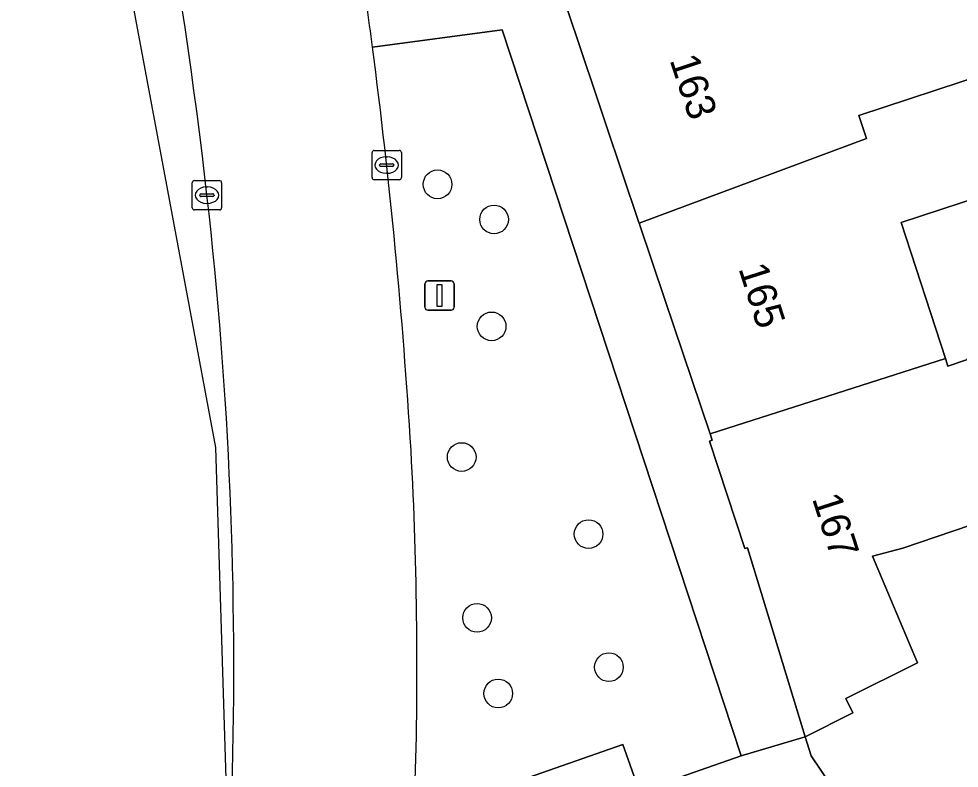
# Model space of a CAD drawing. Extents: x 161771 to 163125, y 382475 to 383179.
# Drawn here: x 161869.2 to 161901.28, y 382863.27 to 382888.82 of the extents above; entities that cross this region are included whole.
import ezdxf

# ---------------------------------------------------------------- set-up
doc = ezdxf.new("R2010")
doc.units = 0
for name, color, linetype in [('IMGEO_Berm_groen', 7, 'Continuous'), ('IMGEO_Boom', 7, 'Continuous'), ('IMGEO_Erf', 7, 'Continuous'), ('IMGEO_Groenvoorziening', 7, 'Continuous'), ('IMGEO_Kolk', 7, 'Continuous'), ('IMGEO_Lichtmast', 7, 'Continuous'), ('IMGEO_Pand', 7, 'Continuous'), ('IMGEO_Pand_nummerreeks', 7, 'Continuous'), ('IMGEO_Rijbaan_lokaal_gesloten', 7, 'Continuous'), ('IMGEO_Voetpad_open', 7, 'Continuous')]:
    doc.layers.add(name, color=color, linetype=linetype)

msp = doc.modelspace()

# ---------------------------------------------------------------- linework, layer by layer
at = {"layer": 'IMGEO_Berm_groen'}
msp.add_lwpolyline([(161870.198, 382910.139), (161870.118, 382910.413), (161869.198, 382910.119), (161875.913, 382874.211), (161876.365, 382859.64)], dxfattribs=at)
for centre, radius, start, end in [((161711.155, 382864.148), 165.518, 6.47393, 14.44921), ((161734.539, 382866.715), 141.994, 358.30566, 6.50827)]:
    msp.add_arc(centre, radius, start, end, dxfattribs=at)
at = {"layer": 'IMGEO_Boom'}
for centre in [(161883.483, 382883.18), (161885.411, 382881.983), (161885.328, 382878.338), (161884.307, 382873.883), (161888.635, 382871.255), (161884.831, 382868.401), (161889.329, 382866.718), (161885.553, 382865.822)]:
    msp.add_circle(centre, 0.489, dxfattribs=at)
at = {"layer": 'IMGEO_Erf'}
msp.add_lwpolyline([(161903.463, 382883.245), (161899.295, 382881.884), (161900.81, 382877.241), (161900.894, 382876.985), (161901.529, 382877.193)], dxfattribs=at)
at = {"layer": 'IMGEO_Groenvoorziening'}
msp.add_lwpolyline([(161882.701, 382862.11), (161882.686, 382861.591), (161889.806, 382864.084), (161890.369, 382862.482), (161890.82, 382862.639), (161893.837, 382863.691), (161885.685, 382888.447), (161881.263, 382887.859)], dxfattribs=at)
for centre, radius, start, end in [((161686.765, 382862.322), 196.167, 3.44426, 7.48005), ((161749.637, 382866.745), 133.145, 358.00508, 3.16973)]:
    msp.add_arc(centre, radius, start, end, dxfattribs=at)
at = {"layer": 'IMGEO_Kolk'}
for p, q in [((161881.248, 382883.41), (161881.248, 382884.262)), ((161881.323, 382884.336), (161882.175, 382884.336)), ((161882.249, 382884.262), (161882.249, 382883.41)), ((161881.736, 382884.116), (161881.761, 382884.116)), ((161881.507, 382883.83), (161881.507, 382883.842)), ((161881.945, 382883.793), (161881.547, 382883.793)), ((161881.55, 382883.879), (161881.948, 382883.879)), ((161881.991, 382883.842), (161881.991, 382883.83)), ((161875.192, 382883.31), (161876.044, 382883.31)), ((161882.175, 382883.336), (161881.323, 382883.336)), ((161881.759, 382883.556), (161881.734, 382883.556)), ((161875.117, 382882.384), (161875.117, 382883.236)), ((161875.605, 382883.09), (161875.63, 382883.09)), ((161876.118, 382883.236), (161876.118, 382882.384)), ((161875.376, 382882.804), (161875.376, 382882.816)), ((161875.814, 382882.767), (161875.416, 382882.767)), ((161875.419, 382882.853), (161875.817, 382882.853)), ((161875.86, 382882.816), (161875.86, 382882.804)), ((161876.044, 382882.31), (161875.192, 382882.31)), ((161875.628, 382882.53), (161875.603, 382882.53))]:
    msp.add_line(p, q, dxfattribs=at)
for points in [[(161881.248, 382883.41), (161881.248, 382884.262)], [(161881.323, 382884.336), (161882.175, 382884.336)], [(161882.249, 382884.262), (161882.249, 382883.41)], [(161875.192, 382883.31), (161876.044, 382883.31)], [(161882.175, 382883.336), (161881.323, 382883.336)], [(161875.117, 382882.384), (161875.117, 382883.236)], [(161876.118, 382883.236), (161876.118, 382882.384)], [(161876.044, 382882.31), (161875.192, 382882.31)]]:
    msp.add_lwpolyline(points, dxfattribs=at)
for centre, radius, start, end in [((161881.325, 382884.26), 0.0765, 91.552, 178.448), ((161881.325, 382884.26), 0.0765, 91.552, 178.448), ((161882.173, 382884.26), 0.0765, 1.552, 88.448), ((161882.173, 382884.26), 0.0765, 1.552, 88.448), ((161881.547, 382883.839), 0.0403, 85.8775, 175.7526), ((161881.544, 382883.829), 0.0366, 178.938, 274.7102), ((161881.948, 382883.836), 0.043, 264.8664, 352.4533), ((161881.952, 382883.841), 0.0386, 1.7309, 96.639), ((161875.194, 382883.234), 0.0765, 91.552, 178.448), ((161875.194, 382883.234), 0.0765, 91.552, 178.448), ((161876.042, 382883.234), 0.0765, 1.552, 88.448), ((161876.042, 382883.234), 0.0765, 1.552, 88.448), ((161881.325, 382883.412), 0.0765, 181.552, 268.448), ((161881.325, 382883.412), 0.0765, 181.552, 268.448), ((161882.173, 382883.412), 0.0765, 271.552, 358.448), ((161882.173, 382883.412), 0.0765, 271.552, 358.448), ((161875.416, 382882.813), 0.0403, 85.8775, 175.7526), ((161875.413, 382882.803), 0.0366, 178.938, 274.7102), ((161875.817, 382882.81), 0.043, 264.8664, 352.4533), ((161875.821, 382882.815), 0.0386, 1.7309, 96.639), ((161875.194, 382882.386), 0.0765, 181.552, 268.448), ((161875.194, 382882.386), 0.0765, 181.552, 268.448), ((161876.042, 382882.386), 0.0765, 271.552, 358.448), ((161876.042, 382882.386), 0.0765, 271.552, 358.448)]:
    msp.add_arc(centre, radius, start, end, dxfattribs=at)
for centre, major_axis, ratio, start_param, end_param in [((161881.735, 382883.836), (-0.387, 0.002), 0.722429, 4.712389, 7.853982), ((161881.76, 382883.836), (-0.39, 0.002), 0.717154, 1.570796, 4.712389), ((161875.604, 382882.81), (-0.387, 0.002), 0.722429, 4.712389, 7.853982), ((161875.629, 382882.81), (-0.39, 0.002), 0.717154, 1.570796, 4.712389)]:
    msp.add_ellipse(centre, major_axis=major_axis, ratio=ratio, start_param=start_param, end_param=end_param, dxfattribs=at)
at = {"layer": 'IMGEO_Lichtmast'}
for p, q in [((161883.055, 382878.988), (161883.055, 382879.788)), ((161883.055, 382879.788), (161883.055, 382878.988)), ((161883.155, 382879.888), (161883.945, 382879.888)), ((161883.945, 382879.888), (161883.155, 382879.888)), ((161884.045, 382879.788), (161884.045, 382878.988)), ((161884.045, 382878.988), (161884.045, 382879.788)), ((161883.945, 382878.888), (161883.155, 382878.888)), ((161883.155, 382878.888), (161883.945, 382878.888))]:
    msp.add_line(p, q, dxfattribs=at)
msp.add_lwpolyline([(161883.475, 382879.763), (161883.625, 382879.763), (161883.625, 382879.013), (161883.475, 382879.013), (161883.475, 382879.763)], dxfattribs=at)
for centre, start, end in [((161883.155, 382879.788), 90, 180), ((161883.155, 382879.788), 90, 180), ((161883.945, 382879.788), 0, 90), ((161883.945, 382879.788), 360, 90), ((161883.155, 382878.988), 180, 270), ((161883.155, 382878.988), 180, 270), ((161883.945, 382878.988), 270, 0), ((161883.945, 382878.988), 270, 0)]:
    msp.add_arc(centre, 0.1, start, end, dxfattribs=at)
at = {"layer": 'IMGEO_Pand'}
for points in [[(161904.135, 382889.963), (161904.042, 382889.933), (161903.701, 382890.975), (161900.292, 382892.376), (161898.849, 382891.905), (161898.194, 382893.913), (161895.514, 382893.008), (161895.568, 382892.848), (161895.456, 382892.809), (161895.789, 382891.8), (161887.898, 382889.199), (161888.885, 382886.256), (161889.229, 382885.233), (161890.343, 382881.911), (161890.362, 382881.855), (161898.115, 382884.744), (161897.858, 382885.524), (161902.213, 382886.96), (161902.272, 382886.78), (161902.306, 382886.792), (161904.769, 382887.646), (161904.921, 382887.699)], [(161899.295, 382881.884), (161903.463, 382883.245), (161902.306, 382886.792), (161902.272, 382886.78), (161902.213, 382886.96), (161897.858, 382885.524), (161898.115, 382884.744), (161890.362, 382881.855), (161891.24, 382879.252), (161891.544, 382878.348), (161892.785, 382874.671), (161900.81, 382877.241)], [(161906.818, 382873.306), (161906.298, 382874.887), (161908.587, 382876.438), (161909.659, 382877.165), (161911.449, 382878.378), (161911.455, 382878.382), (161905.624, 382882.569), (161905.712, 382882.691), (161905.412, 382882.906), (161901.529, 382877.193), (161900.894, 382876.985), (161900.81, 382877.241), (161892.785, 382874.671), (161892.856, 382874.459), (161892.766, 382874.425), (161893.971, 382870.761), (161894.06, 382870.785), (161894.399, 382869.676), (161896.029, 382864.348), (161897.654, 382865.159), (161897.41, 382865.648), (161899.86, 382866.87), (161898.324, 382870.508), (161899.356, 382870.78)], [(161905.911, 382867.987), (161906.895, 382868.609), (161911.69, 382871.858), (161908.587, 382876.438), (161906.298, 382874.887), (161906.818, 382873.306), (161899.356, 382870.78), (161898.324, 382870.508), (161899.86, 382866.87), (161897.41, 382865.648), (161897.654, 382865.159), (161896.029, 382864.348), (161896.228, 382863.696), (161901.316, 382856.161), (161902.967, 382857.371), (161909.943, 382862.484), (161906.823, 382866.741)]]:
    msp.add_lwpolyline(points, close=True, dxfattribs=at)
at = {"layer": 'IMGEO_Rijbaan_lokaal_gesloten'}
for centre, radius, start, end in [((161711.155, 382864.148), 165.518, 6.47393, 14.44921), ((161749.04, 382870.734), 133.327, 7.37944, 8.01474), ((161686.765, 382862.322), 196.167, 3.44426, 7.48005), ((161734.539, 382866.715), 141.994, 358.30566, 6.50827), ((161749.637, 382866.745), 133.145, 358.00508, 3.16973)]:
    msp.add_arc(centre, radius, start, end, dxfattribs=at)
at = {"layer": 'IMGEO_Voetpad_open'}
for points in [[(161881.263, 382887.859), (161885.685, 382888.447), (161893.837, 382863.691), (161896.029, 382864.348), (161894.399, 382869.676), (161894.06, 382870.785), (161893.971, 382870.761), (161892.766, 382874.425), (161892.856, 382874.459), (161892.785, 382874.671), (161891.544, 382878.348), (161891.24, 382879.252), (161890.362, 382881.855), (161890.343, 382881.911), (161889.229, 382885.233), (161888.885, 382886.256), (161887.898, 382889.199)], [(161903.978, 382854.245), (161901.316, 382856.161), (161896.228, 382863.696), (161896.029, 382864.348), (161893.837, 382863.691), (161890.82, 382862.639), (161890.369, 382862.482), (161889.806, 382864.084), (161882.686, 382861.591), (161882.679, 382861.327), (161882.403, 382852.736), (161882.36, 382852.484), (161882.023, 382849.759), (161897.269, 382847.778), (161901.241, 382847.182)]]:
    msp.add_lwpolyline(points, dxfattribs=at)
msp.add_arc((161749.04, 382870.734), 133.327, 7.37944, 8.01474, dxfattribs=at)

# ---------------------------------------------------------------- texts
at = {"layer": 'IMGEO_Pand_nummerreeks'}
for s, rotation, p in [('163', 288.5694, (161891.39, 382887.421)), ('165', 287.75, (161893.741, 382880.315)), ('167', 287.75, (161896.253, 382872.469))]:
    msp.add_text(s, height=1, rotation=rotation, dxfattribs=at).set_placement(p)

doc.saveas('drawing.dxf')
